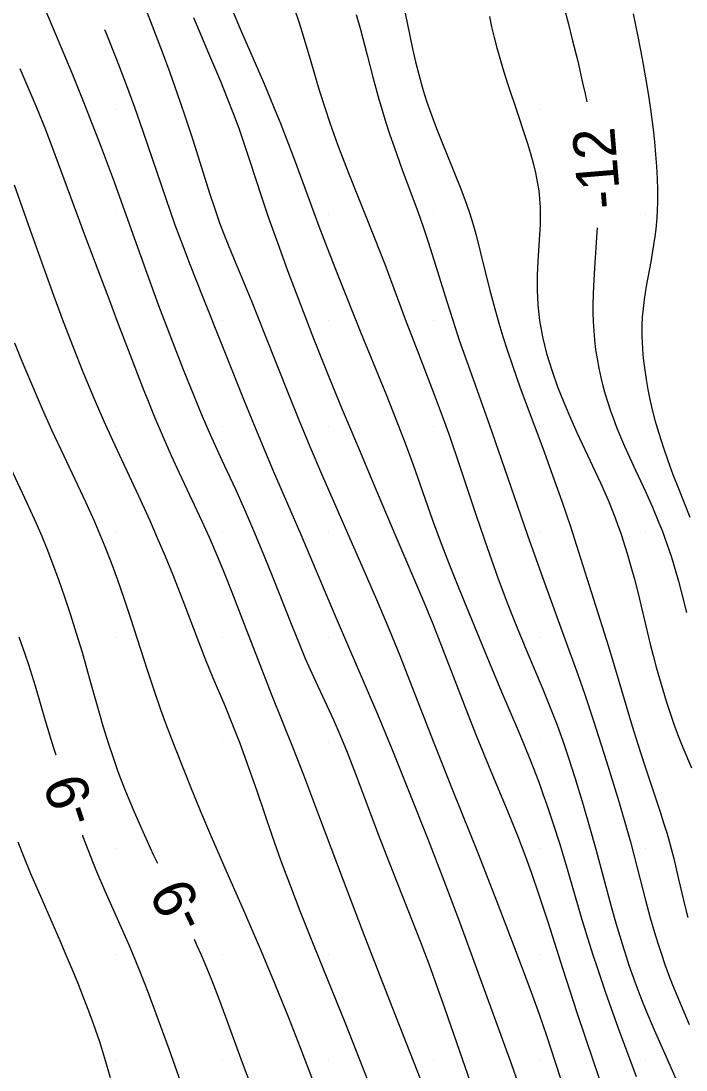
# Model space of a CAD drawing. Extents: x 2602990 to 2605851, y 618069 to 619180.
# Drawn here: x 2604310.45 to 2604341.94, y 618314.52 to 618364.18 of the extents above; entities that cross this region are included whole.
import ezdxf

# ---------------------------------------------------------------- set-up
doc = ezdxf.new("R2010")
doc.units = 0
for name, color, linetype in [('Default', 7, 'Continuous'), ('DTM Contours Major', 7, 'Continuous'), ('DTM Contours Minor', 7, 'Continuous'), ('DTM Contours Minor Text', 7, 'Continuous'), ('Exist DTM Scan Elevation Point', 7, 'Continuous')]:
    doc.layers.add(name, color=color, linetype=linetype)

# ---------------------------------------------------------------- blocks, each defined once
blk = doc.blocks.new('POINT_DISPLAY')
at = {"layer": 'Default'}
blk.add_line((0, 0), (0, 0), dxfattribs=at)

msp = doc.modelspace()

# ---------------------------------------------------------------- linework, layer by layer
at = {"layer": 'DTM Contours Major'}
msp.add_lwpolyline([(2604314.414, 618363.779), (2604314.472, 618363.635), (2604314.963, 618362.4), (2604315.404, 618361.248), (2604315.826, 618360.094), (2604316.223, 618358.958), (2604317.306, 618355.778), (2604317.746, 618354.528), (2604318.142, 618353.448), (2604318.46, 618352.61), (2604319.026, 618351.172), (2604320.987, 618346.273), (2604321.632, 618344.701), (2604322.402, 618342.885), (2604323.7, 618339.863), (2604325.229, 618336.232), (2604326.005, 618334.439), (2604326.804, 618332.611), (2604327.339, 618331.354), (2604328.013, 618329.718), (2604328.805, 618327.753), (2604329.728, 618325.411), (2604330.472, 618323.48), (2604331.21, 618321.524), (2604332.021, 618319.323), (2604333.659, 618314.824), (2604334.247, 618313.153)], dxfattribs=at)
at = {"layer": 'DTM Contours Minor'}
for points in [[(2604310.363, 618367.633), (2604311.974, 618363.824), (2604312.888, 618361.634), (2604313.434, 618360.297), (2604313.83, 618359.298), (2604314.254, 618358.197), (2604314.862, 618356.564), (2604315.517, 618354.74), (2604316.412, 618352.233), (2604316.972, 618350.713), (2604317.551, 618349.186), (2604318.135, 618347.681), (2604318.617, 618346.473), (2604319.034, 618345.469), (2604319.414, 618344.598), (2604319.969, 618343.386), (2604320.605, 618342.008), (2604321.037, 618341.048), (2604321.47, 618340.055), (2604321.832, 618339.193), (2604322.352, 618337.907), (2604323.275, 618335.551), (2604323.619, 618334.699), (2604323.917, 618333.994), (2604324.302, 618333.129), (2604325.244, 618331.091), (2604325.551, 618330.392), (2604325.894, 618329.564), (2604326.294, 618328.541), (2604327.414, 618325.561), (2604327.886, 618324.333), (2604329.35, 618320.62), (2604329.758, 618319.549), (2604330.102, 618318.612), (2604330.528, 618317.407), (2604332.419, 618311.953)], [(2604336.137, 618364.9), (2604336.355, 618364.092), (2604336.573, 618363.239), (2604336.812, 618362.265), (2604337.047, 618361.246), (2604337.159, 618360.727), (2604337.238, 618360.341)], [(2604316.353, 618364.77), (2604317.134, 618362.722), (2604317.497, 618361.743), (2604317.853, 618360.746), (2604318.199, 618359.736), (2604318.602, 618358.495), (2604319.378, 618356.031), (2604319.641, 618355.241), (2604319.86, 618354.626), (2604320.155, 618353.854), (2604320.517, 618352.962), (2604321.381, 618350.883), (2604321.988, 618349.373), (2604323.145, 618346.437), (2604323.604, 618345.297), (2604324.131, 618344.028), (2604324.681, 618342.744), (2604326.71, 618338.123), (2604327.288, 618336.784), (2604327.884, 618335.367), (2604328.389, 618334.133), (2604328.855, 618332.954), (2604330, 618330), (2604330.935, 618327.658), (2604332.116, 618324.715), (2604332.974, 618322.524), (2604333.779, 618320.42), (2604334.542, 618318.376), (2604334.983, 618317.157), (2604335.33, 618316.157), (2604335.766, 618314.846), (2604336.203, 618313.488)], [(2604320.501, 618364.6), (2604320.832, 618363.804), (2604321.916, 618361.304), (2604322.2, 618360.639), (2604322.48, 618359.971), (2604322.727, 618359.363), (2604322.965, 618358.761), (2604323.409, 618357.601), (2604323.977, 618356.056), (2604324.558, 618354.46), (2604324.947, 618353.429), (2604325.485, 618352.061), (2604326.514, 618349.498), (2604327.737, 618346.497), (2604328.233, 618345.252), (2604328.638, 618344.195), (2604329, 618343.209), (2604329.938, 618340.552), (2604330.304, 618339.564), (2604330.7, 618338.543), (2604331.205, 618337.282), (2604332.512, 618334.097), (2604333.211, 618332.425), (2604333.994, 618330.581), (2604334.464, 618329.441), (2604334.736, 618328.754), (2604334.999, 618328.064), (2604335.169, 618327.596), (2604335.336, 618327.123), (2604335.657, 618326.168), (2604335.963, 618325.201), (2604336.343, 618323.926), (2604337.012, 618321.642), (2604337.353, 618320.528), (2604337.531, 618319.968), (2604337.727, 618319.371), (2604338.13, 618318.191), (2604338.734, 618316.502), (2604339.577, 618314.203)], [(2604323.427, 618364.689), (2604323.629, 618364.086), (2604323.819, 618363.478), (2604324.177, 618362.264), (2604324.574, 618360.905), (2604324.85, 618360.025), (2604325.059, 618359.402), (2604325.281, 618358.772), (2604325.494, 618358.197), (2604325.951, 618357.017), (2604327.181, 618353.935), (2604327.674, 618352.666), (2604328.694, 618349.94), (2604329.272, 618348.434), (2604330.023, 618346.493), (2604330.398, 618345.49), (2604330.738, 618344.534), (2604331.193, 618343.186), (2604331.998, 618340.769), (2604332.522, 618339.248), (2604333.052, 618337.774), (2604333.512, 618336.549), (2604333.946, 618335.447), (2604334.384, 618334.382), (2604335.162, 618332.544), (2604335.516, 618331.676), (2604335.818, 618330.888), (2604336.103, 618330.093), (2604336.372, 618329.301), (2604336.675, 618328.366), (2604337.076, 618327.062), (2604337.378, 618326.035), (2604337.677, 618324.975), (2604338.404, 618322.26), (2604338.638, 618321.417), (2604338.914, 618320.483), (2604339.103, 618319.883), (2604339.238, 618319.477), (2604339.517, 618318.687), (2604339.805, 618317.927), (2604340.069, 618317.268), (2604340.428, 618316.417), (2604340.994, 618315.137), (2604341.565, 618313.846)], [(2604326.328, 618364.478), (2604326.526, 618363.775), (2604326.848, 618362.549), (2604327.114, 618361.517), (2604327.253, 618360.996), (2604327.397, 618360.474), (2604327.549, 618359.953), (2604327.731, 618359.366), (2604327.921, 618358.787), (2604328.117, 618358.219), (2604328.508, 618357.134), (2604329.24, 618355.16), (2604329.499, 618354.426), (2604329.73, 618353.727), (2604330.092, 618352.572), (2604330.609, 618350.89), (2604330.893, 618350.005), (2604331.207, 618349.069), (2604331.7, 618347.664), (2604332.638, 618345.039), (2604333.333, 618343.039), (2604334.437, 618339.84), (2604335.24, 618337.576), (2604336.14, 618335.095), (2604336.816, 618333.234), (2604337.144, 618332.298), (2604337.564, 618331.038), (2604338.16, 618329.165), (2604338.71, 618327.388), (2604339.048, 618326.243), (2604339.31, 618325.312), (2604339.632, 618324.089), (2604340.025, 618322.555), (2604340.251, 618321.714), (2604340.372, 618321.289), (2604340.498, 618320.861), (2604340.632, 618320.431), (2604340.773, 618319.997), (2604340.94, 618319.516), (2604341.117, 618319.032), (2604341.305, 618318.545), (2604341.501, 618318.055), (2604341.705, 618317.563), (2604342.092, 618316.672)], [(2604328.618, 618364.692), (2604328.733, 618364.081), (2604328.858, 618363.466), (2604328.991, 618362.852), (2604329.134, 618362.244), (2604329.286, 618361.647), (2604329.499, 618360.892), (2604329.658, 618360.382), (2604329.853, 618359.807), (2604330.12, 618359.089), (2604330.312, 618358.607), (2604331.015, 618356.894), (2604331.247, 618356.311), (2604331.468, 618355.726), (2604331.671, 618355.142), (2604331.795, 618354.75), (2604331.91, 618354.361), (2604332.017, 618353.973), (2604332.216, 618353.201), (2604332.639, 618351.485), (2604332.866, 618350.612), (2604333.075, 618349.863), (2604333.266, 618349.232), (2604333.468, 618348.605), (2604333.736, 618347.815), (2604334.077, 618346.861), (2604335.222, 618343.776), (2604335.638, 618342.63), (2604336.058, 618341.443), (2604336.464, 618340.249), (2604336.852, 618339.051), (2604338.265, 618334.569), (2604338.64, 618333.344), (2604339.395, 618330.787), (2604339.655, 618329.944), (2604339.973, 618328.958), (2604340.715, 618326.742), (2604340.882, 618326.22), (2604341.042, 618325.7), (2604341.191, 618325.18), (2604341.361, 618324.531), (2604341.592, 618323.558), (2604341.901, 618322.23), (2604342.024, 618321.728)], [(2604332.63, 618364.39), (2604332.739, 618363.892), (2604332.858, 618363.396), (2604332.987, 618362.903), (2604333.123, 618362.414), (2604333.267, 618361.929), (2604333.492, 618361.217), (2604333.961, 618359.818), (2604334.284, 618358.85), (2604334.435, 618358.373), (2604334.576, 618357.902), (2604334.702, 618357.439), (2604334.811, 618356.986), (2604334.864, 618356.734), (2604334.91, 618356.484), (2604334.949, 618356.235), (2604334.982, 618355.987), (2604335.007, 618355.738), (2604335.031, 618355.372), (2604335.039, 618355.019), (2604335.032, 618354.541), (2604335.009, 618354.045), (2604334.93, 618352.809), (2604334.901, 618352.142), (2604334.895, 618351.447), (2604334.923, 618350.732), (2604335, 618350), (2604335.141, 618349.22), (2604335.338, 618348.433), (2604335.581, 618347.645), (2604335.861, 618346.862), (2604336.167, 618346.09), (2604336.49, 618345.334), (2604336.775, 618344.701), (2604337.887, 618342.307), (2604338.14, 618341.738), (2604338.295, 618341.373), (2604338.444, 618341.011), (2604338.585, 618340.651), (2604338.72, 618340.291), (2604338.848, 618339.932), (2604338.97, 618339.57), (2604339.16, 618338.965), (2604339.336, 618338.356), (2604339.5, 618337.745), (2604339.655, 618337.135), (2604340.249, 618334.682), (2604340.387, 618334.134), (2604340.531, 618333.589), (2604340.681, 618333.046), (2604340.838, 618332.508), (2604341.001, 618331.977), (2604341.172, 618331.453), (2604341.369, 618330.891), (2604341.576, 618330.335), (2604341.794, 618329.782), (2604342.195, 618328.815)], [(2604339.438, 618364.511), (2604339.662, 618363.444), (2604339.868, 618362.38), (2604340.028, 618361.48), (2604340.148, 618360.742), (2604340.256, 618360.006), (2604340.381, 618359.041), (2604340.447, 618358.447), (2604340.502, 618357.859), (2604340.546, 618357.284), (2604340.577, 618356.724), (2604340.593, 618356.184), (2604340.593, 618355.595), (2604340.58, 618355.217), (2604340.558, 618354.852), (2604340.508, 618354.324), (2604340.465, 618353.976), (2604340.406, 618353.574), (2604340.27, 618352.777), (2604340.061, 618351.617), (2604339.96, 618350.984), (2604339.908, 618350.568), (2604339.872, 618350.168), (2604339.853, 618349.778), (2604339.848, 618349.509), (2604339.851, 618349.235), (2604339.86, 618348.956), (2604339.877, 618348.671), (2604339.9, 618348.38), (2604339.93, 618348.082), (2604339.984, 618347.647), (2604340.051, 618347.198), (2604340.133, 618346.736), (2604340.23, 618346.261), (2604340.342, 618345.775), (2604340.469, 618345.279), (2604340.648, 618344.657), (2604340.852, 618344.018), (2604341.077, 618343.372), (2604341.321, 618342.711), (2604341.581, 618342.038), (2604342.124, 618340.679)], [(2604318.62, 618364.332), (2604319.328, 618362.659), (2604319.896, 618361.319), (2604320.224, 618360.518), (2604320.515, 618359.768), (2604320.762, 618359.094), (2604320.923, 618358.632), (2604321.288, 618357.544), (2604321.845, 618355.844), (2604322.177, 618354.862), (2604322.609, 618353.638), (2604323.079, 618352.359), (2604323.608, 618350.955), (2604324.306, 618349.147), (2604324.995, 618347.41), (2604325.661, 618345.786), (2604326.38, 618344.082), (2604327.322, 618341.861), (2604328.198, 618339.775), (2604329.506, 618336.704), (2604329.949, 618335.633), (2604330.317, 618334.709), (2604330.91, 618333.166), (2604331.493, 618331.648), (2604332.011, 618330.348), (2604332.707, 618328.665), (2604333.552, 618326.63), (2604334.01, 618325.487), (2604334.356, 618324.577), (2604334.611, 618323.877), (2604334.976, 618322.814), (2604335.393, 618321.528), (2604336.108, 618319.284), (2604336.778, 618317.235), (2604337.541, 618314.951), (2604339.184, 618310.151)], [(2604310.401, 618361.924), (2604310.783, 618361.049), (2604311.156, 618360.161), (2604311.608, 618359.034), (2604312.058, 618357.859), (2604313.498, 618353.979), (2604314.693, 618350.81), (2604315, 618350), (2604315.609, 618348.399), (2604316.21, 618346.848), (2604316.506, 618346.103), (2604316.799, 618345.385), (2604317.184, 618344.473), (2604317.563, 618343.607), (2604317.94, 618342.779), (2604319.011, 618340.505), (2604319.359, 618339.744), (2604319.778, 618338.784), (2604320.05, 618338.131), (2604320.444, 618337.144), (2604321.028, 618335.62), (2604321.755, 618333.717), (2604322.3, 618332.326), (2604323.34, 618329.739), (2604323.826, 618328.489), (2604324.542, 618326.598), (2604325.706, 618323.505), (2604326.739, 618320.809), (2604328.047, 618317.447), (2604329.371, 618314.069)], [(2604310.137, 618356.415), (2604310.8, 618354.547), (2604311.581, 618352.336), (2604312.01, 618351.15), (2604312.457, 618349.947), (2604312.926, 618348.732), (2604313.389, 618347.573), (2604313.924, 618346.284), (2604314.38, 618345.23), (2604314.79, 618344.326), (2604316.017, 618341.699), (2604316.549, 618340.531), (2604316.908, 618339.715), (2604317.278, 618338.837), (2604317.639, 618337.949), (2604318.111, 618336.742), (2604318.867, 618334.75), (2604319.193, 618333.928), (2604319.544, 618333.085), (2604320.103, 618331.77), (2604320.508, 618330.779), (2604320.814, 618329.989), (2604321.153, 618329.057), (2604321.613, 618327.729), (2604322.344, 618325.591), (2604322.759, 618324.424), (2604323.207, 618323.218), (2604323.657, 618322.048), (2604324.283, 618320.472), (2604325.813, 618316.703), (2604326.625, 618314.658), (2604327.289, 618312.939)], [(2604337.733, 618354.379), (2604337.723, 618354.183), (2604337.601, 618352.476), (2604337.553, 618351.634), (2604337.538, 618351.213), (2604337.53, 618350.792), (2604337.532, 618350.371), (2604337.544, 618349.951), (2604337.569, 618349.506), (2604337.608, 618349.062), (2604337.661, 618348.618), (2604337.727, 618348.177), (2604337.808, 618347.737), (2604337.903, 618347.3), (2604338.002, 618346.903), (2604338.113, 618346.508), (2604338.234, 618346.116), (2604338.366, 618345.725), (2604338.507, 618345.336), (2604338.657, 618344.948), (2604338.842, 618344.496), (2604339.036, 618344.045), (2604339.441, 618343.152), (2604340.019, 618341.899), (2604340.347, 618341.16), (2604340.657, 618340.423), (2604340.804, 618340.054), (2604341.035, 618339.43), (2604341.25, 618338.796), (2604341.45, 618338.148), (2604341.587, 618337.664), (2604341.718, 618337.171), (2604341.97, 618336.169)], [(2604310.145, 618348.933), (2604310.464, 618348.15), (2604310.949, 618346.991), (2604311.457, 618345.817), (2604311.906, 618344.817), (2604312.477, 618343.583), (2604313.502, 618341.409), (2604313.914, 618340.506), (2604314.111, 618340.055), (2604314.425, 618339.302), (2604314.723, 618338.543), (2604315.007, 618337.775), (2604315.328, 618336.851), (2604315.64, 618335.91), (2604316.423, 618333.457), (2604316.754, 618332.459), (2604317.062, 618331.577), (2604317.346, 618330.811), (2604317.789, 618329.665), (2604318.484, 618327.92), (2604318.94, 618326.807), (2604319.464, 618325.565), (2604320.159, 618323.977), (2604321.043, 618321.968), (2604321.833, 618320.134), (2604322.494, 618318.551), (2604323.117, 618317.005), (2604323.672, 618315.584), (2604324.285, 618313.978)], [(2604309.846, 618343.252), (2604310.727, 618341.372), (2604311.155, 618340.428), (2604311.434, 618339.781), (2604311.703, 618339.122), (2604311.967, 618338.442), (2604312.226, 618337.74), (2604312.518, 618336.912), (2604312.801, 618336.063), (2604313.074, 618335.2), (2604313.346, 618334.292), (2604313.75, 618332.861), (2604314.182, 618331.319), (2604314.334, 618330.802), (2604314.596, 618329.958), (2604314.814, 618329.304), (2604315.047, 618328.65), (2604315.17, 618328.322), (2604315.375, 618327.794), (2604315.59, 618327.263), (2604315.813, 618326.731), (2604316.044, 618326.2), (2604316.28, 618325.67), (2604316.718, 618324.719), (2604316.914, 618324.309)], [(2604310.357, 618335.018), (2604310.635, 618334.216), (2604310.803, 618333.708), (2604311.12, 618332.698), (2604311.607, 618331.067), (2604311.982, 618329.808), (2604312.099, 618329.43)], [(2604310.313, 618325.316), (2604310.574, 618324.641), (2604310.912, 618323.816), (2604311.436, 618322.602), (2604312.295, 618320.646), (2604312.584, 618319.975), (2604312.866, 618319.303), (2604313.14, 618318.633), (2604313.404, 618317.969), (2604313.653, 618317.316), (2604313.886, 618316.678), (2604314.166, 618315.859), (2604314.41, 618315.08), (2604314.678, 618314.155)], [(2604313.361, 618325.635), (2604313.371, 618325.607), (2604313.649, 618324.869), (2604313.838, 618324.391), (2604314.032, 618323.919), (2604314.423, 618322.999), (2604315.129, 618321.411), (2604315.572, 618320.408), (2604315.844, 618319.768), (2604316.145, 618319.025), (2604316.456, 618318.222), (2604316.84, 618317.193), (2604317.447, 618315.518), (2604318.285, 618313.152)], [(2604318.646, 618320.703), (2604318.783, 618320.411), (2604318.98, 618319.97), (2604319.156, 618319.562), (2604319.491, 618318.748), (2604319.805, 618317.939), (2604320.248, 618316.74), (2604320.926, 618314.868), (2604321.368, 618313.697)]]:
    msp.add_lwpolyline(points, dxfattribs=at)

# ---------------------------------------------------------------- block references
at = {"layer": 'Exist DTM Scan Elevation Point', "xscale": 1.3123333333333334, "yscale": 1.3123333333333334}
for p in [(2604315, 618360), (2604320, 618360), (2604325, 618360), (2604330, 618360), (2604335, 618360), (2604340, 618360), (2604315, 618355), (2604320, 618355), (2604325, 618355), (2604330, 618355), (2604335, 618355), (2604340, 618355), (2604315, 618350), (2604320, 618350), (2604325, 618350), (2604330, 618350), (2604335, 618350), (2604340, 618350), (2604315, 618345), (2604320, 618345), (2604325, 618345), (2604330, 618345), (2604335, 618345), (2604340, 618345), (2604315, 618340), (2604320, 618340), (2604325, 618340), (2604330, 618340), (2604335, 618340), (2604340, 618340), (2604315, 618335), (2604320, 618335), (2604325, 618335), (2604330, 618335), (2604335, 618335), (2604340, 618335), (2604315, 618330), (2604320, 618330), (2604325, 618330), (2604330, 618330), (2604335, 618330), (2604340, 618330), (2604315, 618325), (2604320, 618325), (2604325, 618325), (2604330, 618325), (2604335, 618325), (2604340, 618325), (2604315, 618320), (2604320, 618320), (2604325, 618320), (2604330, 618320), (2604335, 618320), (2604340, 618320), (2604315, 618315), (2604320, 618315), (2604325, 618315), (2604330, 618315), (2604335, 618315), (2604340, 618315)]:
    msp.add_blockref('POINT_DISPLAY', p, dxfattribs=at)

# ---------------------------------------------------------------- texts
at = {"layer": 'DTM Contours Minor Text'}
for s, rotation, p in [('-12', 94.7548, (2604338.86, 618355.348)), ('-9', 108.384, (2604314.119, 618326.442)), ('-9', 115.6586, (2604319.322, 618321.613))]:
    msp.add_text(s, height=2, rotation=rotation, dxfattribs=at).set_placement(p)

doc.saveas('drawing.dxf')
